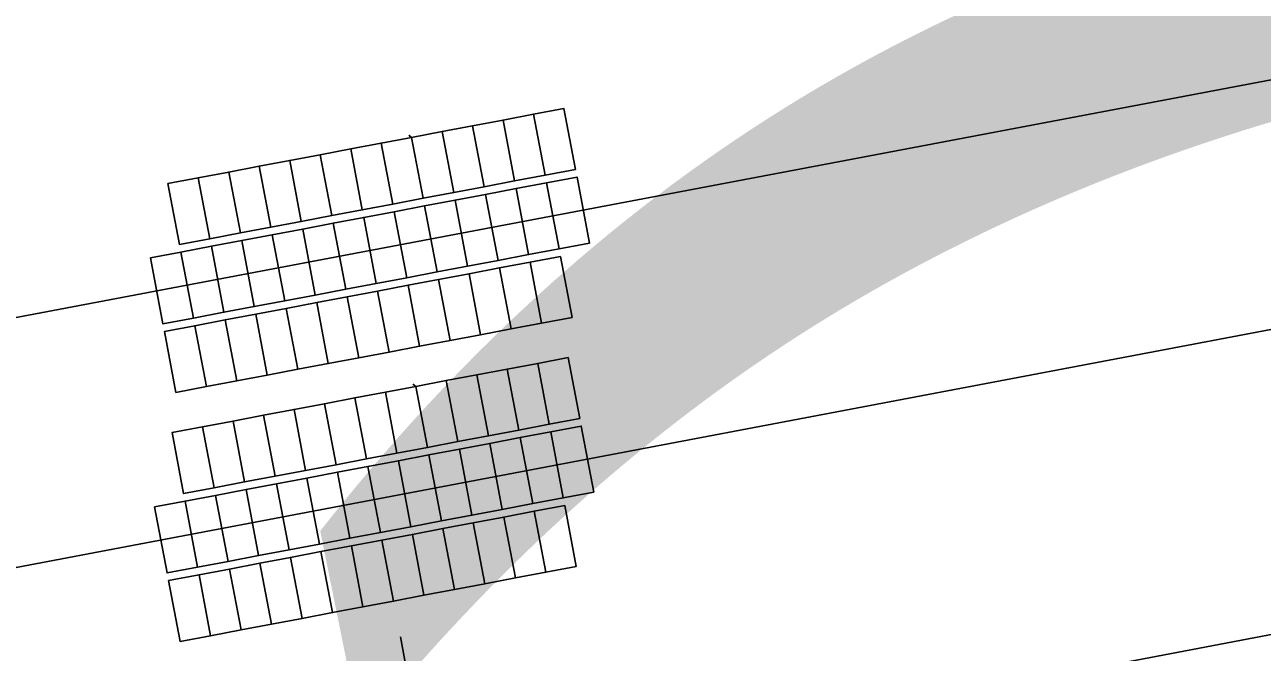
# Model space of a CAD drawing. Extents: x 6540402 to 6566579, y 5525343 to 5532423.
# Drawn here: x 6556335.34 to 6556359.28, y 5528471.89 to 5528484.03 of the extents above; entities that cross this region are included whole.
import ezdxf

# ---------------------------------------------------------------- set-up
doc = ezdxf.new("R2010")
doc.units = 0
for name, color, linetype in [('D_kraw_nawierzchni', 7, 'Continuous'), ('TOR_PS_OPIS_T-opisy dodatkowe', 7, 'Continuous'), ('TOR_PS_P-płyty przejazdowe', 7, 'Continuous'), ('TOR_PS_T-tory projektowane', 7, 'Continuous')]:
    doc.layers.add(name, color=color, linetype=linetype)

msp = doc.modelspace()

# ---------------------------------------------------------------- linework, layer by layer
at = {"layer": 'D_kraw_nawierzchni'}
for p, q in [((6556342.771, 5528481.892), (6556342.827, 5528481.852)), ((6556342.853, 5528477.073), (6556342.909, 5528477.032))]:
    msp.add_line(p, q, dxfattribs=at)
at = {"layer": 'TOR_PS_OPIS_T-opisy dodatkowe'}
msp.add_line((6556481.356, 5527740.222), (6556342.61, 5528472.184), dxfattribs=at)
at = {"layer": 'TOR_PS_P-płyty przejazdowe'}
for p, q in [((6556342.771, 5528481.892), (6556342.827, 5528481.852)), ((6556342.853, 5528477.073), (6556342.909, 5528477.032))]:
    msp.add_line(p, q, dxfattribs=at)
for points in [[(6556345.408, 5528481.119), (6556345.185, 5528482.298), (6556344.595, 5528482.187), (6556344.819, 5528481.008)], [(6556345.998, 5528481.231), (6556345.774, 5528482.41), (6556345.185, 5528482.298), (6556345.408, 5528481.119)], [(6556344.229, 5528480.896), (6556344.006, 5528482.075), (6556343.416, 5528481.963), (6556343.64, 5528480.784)], [(6556344.819, 5528481.008), (6556344.595, 5528482.187), (6556344.006, 5528482.075), (6556344.229, 5528480.896)], [(6556343.05, 5528480.673), (6556342.827, 5528481.852), (6556342.237, 5528481.74), (6556342.461, 5528480.561)], [(6556343.64, 5528480.784), (6556343.416, 5528481.963), (6556342.827, 5528481.852), (6556343.05, 5528480.673)], [(6556341.871, 5528480.449), (6556341.648, 5528481.628), (6556341.058, 5528481.516), (6556341.282, 5528480.337)], [(6556342.461, 5528480.561), (6556342.237, 5528481.74), (6556341.648, 5528481.628), (6556341.871, 5528480.449)], [(6556340.692, 5528480.226), (6556340.469, 5528481.405), (6556339.879, 5528481.293), (6556340.103, 5528480.114)], [(6556341.282, 5528480.337), (6556341.058, 5528481.516), (6556340.469, 5528481.405), (6556340.692, 5528480.226)], [(6556339.513, 5528480.002), (6556339.29, 5528481.181), (6556338.7, 5528481.069), (6556338.924, 5528479.89)], [(6556340.103, 5528480.114), (6556339.879, 5528481.293), (6556339.29, 5528481.181), (6556339.513, 5528480.002)], [(6556346.268, 5528479.807), (6556346.026, 5528481.084), (6556345.436, 5528480.972), (6556345.678, 5528479.695)], [(6556338.924, 5528479.89), (6556338.7, 5528481.069), (6556338.111, 5528480.958), (6556338.334, 5528479.779)], [(6556345.089, 5528479.583), (6556344.847, 5528480.86), (6556344.257, 5528480.749), (6556344.499, 5528479.471)], [(6556345.678, 5528479.695), (6556345.436, 5528480.972), (6556344.847, 5528480.86), (6556345.089, 5528479.583)], [(6556343.91, 5528479.36), (6556343.668, 5528480.637), (6556343.078, 5528480.525), (6556343.32, 5528479.248)], [(6556344.499, 5528479.471), (6556344.257, 5528480.749), (6556343.668, 5528480.637), (6556343.91, 5528479.36)], [(6556342.731, 5528479.136), (6556342.489, 5528480.413), (6556341.899, 5528480.302), (6556342.141, 5528479.024)], [(6556343.32, 5528479.248), (6556343.078, 5528480.525), (6556342.489, 5528480.413), (6556342.731, 5528479.136)], [(6556341.552, 5528478.913), (6556341.31, 5528480.19), (6556340.72, 5528480.078), (6556340.962, 5528478.801)], [(6556342.141, 5528479.024), (6556341.899, 5528480.302), (6556341.31, 5528480.19), (6556341.552, 5528478.913)], [(6556340.373, 5528478.689), (6556340.131, 5528479.966), (6556339.541, 5528479.855), (6556339.783, 5528478.577)], [(6556340.962, 5528478.801), (6556340.72, 5528480.078), (6556340.131, 5528479.966), (6556340.373, 5528478.689)], [(6556339.194, 5528478.466), (6556338.952, 5528479.743), (6556338.362, 5528479.631), (6556338.604, 5528478.354)], [(6556339.783, 5528478.577), (6556339.541, 5528479.855), (6556338.952, 5528479.743), (6556339.194, 5528478.466)], [(6556338.604, 5528478.354), (6556338.362, 5528479.631), (6556337.773, 5528479.519), (6556338.015, 5528478.242)], [(6556345.117, 5528479.436), (6556345.34, 5528478.257), (6556344.751, 5528478.145), (6556344.527, 5528479.324)], [(6556345.706, 5528479.547), (6556345.93, 5528478.368), (6556345.34, 5528478.257), (6556345.117, 5528479.436)], [(6556343.938, 5528479.212), (6556344.161, 5528478.033), (6556343.572, 5528477.922), (6556343.348, 5528479.101)], [(6556344.527, 5528479.324), (6556344.751, 5528478.145), (6556344.161, 5528478.033), (6556343.938, 5528479.212)], [(6556342.759, 5528478.989), (6556342.982, 5528477.81), (6556342.393, 5528477.698), (6556342.169, 5528478.877)], [(6556343.348, 5528479.101), (6556343.572, 5528477.922), (6556342.982, 5528477.81), (6556342.759, 5528478.989)], [(6556341.58, 5528478.765), (6556341.803, 5528477.586), (6556341.214, 5528477.475), (6556340.99, 5528478.654)], [(6556342.169, 5528478.877), (6556342.393, 5528477.698), (6556341.803, 5528477.586), (6556341.58, 5528478.765)], [(6556340.401, 5528478.542), (6556340.624, 5528477.363), (6556340.035, 5528477.251), (6556339.811, 5528478.43)], [(6556340.99, 5528478.654), (6556341.214, 5528477.475), (6556340.624, 5528477.363), (6556340.401, 5528478.542)], [(6556339.222, 5528478.318), (6556339.445, 5528477.139), (6556338.856, 5528477.028), (6556338.632, 5528478.207)], [(6556339.811, 5528478.43), (6556340.035, 5528477.251), (6556339.445, 5528477.139), (6556339.222, 5528478.318)], [(6556338.632, 5528478.207), (6556338.856, 5528477.028), (6556338.266, 5528476.916), (6556338.043, 5528478.095)], [(6556346.08, 5528476.412), (6556345.856, 5528477.591), (6556345.267, 5528477.479), (6556345.49, 5528476.3)], [(6556344.311, 5528476.077), (6556344.088, 5528477.256), (6556343.498, 5528477.144), (6556343.722, 5528475.965)], [(6556344.901, 5528476.189), (6556344.677, 5528477.368), (6556344.088, 5528477.256), (6556344.311, 5528476.077)], [(6556345.49, 5528476.3), (6556345.267, 5528477.479), (6556344.677, 5528477.368), (6556344.901, 5528476.189)], [(6556343.132, 5528475.853), (6556342.909, 5528477.032), (6556342.319, 5528476.921), (6556342.543, 5528475.742)], [(6556343.722, 5528475.965), (6556343.498, 5528477.144), (6556342.909, 5528477.032), (6556343.132, 5528475.853)], [(6556341.953, 5528475.63), (6556341.73, 5528476.809), (6556341.14, 5528476.697), (6556341.364, 5528475.518)], [(6556342.543, 5528475.742), (6556342.319, 5528476.921), (6556341.73, 5528476.809), (6556341.953, 5528475.63)], [(6556340.774, 5528475.407), (6556340.551, 5528476.586), (6556339.961, 5528476.474), (6556340.185, 5528475.295)], [(6556341.364, 5528475.518), (6556341.14, 5528476.697), (6556340.551, 5528476.586), (6556340.774, 5528475.407)], [(6556339.595, 5528475.183), (6556339.372, 5528476.362), (6556338.782, 5528476.25), (6556339.006, 5528475.071)], [(6556340.185, 5528475.295), (6556339.961, 5528476.474), (6556339.372, 5528476.362), (6556339.595, 5528475.183)], [(6556339.006, 5528475.071), (6556338.782, 5528476.25), (6556338.193, 5528476.139), (6556338.416, 5528474.96)], [(6556345.76, 5528474.876), (6556345.518, 5528476.153), (6556344.929, 5528476.041), (6556345.171, 5528474.764)], [(6556346.35, 5528474.988), (6556346.108, 5528476.265), (6556345.518, 5528476.153), (6556345.76, 5528474.876)], [(6556343.992, 5528474.541), (6556343.75, 5528475.818), (6556343.16, 5528475.706), (6556343.402, 5528474.429)], [(6556344.581, 5528474.652), (6556344.339, 5528475.93), (6556343.75, 5528475.818), (6556343.992, 5528474.541)], [(6556345.171, 5528474.764), (6556344.929, 5528476.041), (6556344.339, 5528475.93), (6556344.581, 5528474.652)], [(6556342.813, 5528474.317), (6556342.571, 5528475.594), (6556341.981, 5528475.483), (6556342.223, 5528474.205)], [(6556343.402, 5528474.429), (6556343.16, 5528475.706), (6556342.571, 5528475.594), (6556342.813, 5528474.317)], [(6556341.634, 5528474.094), (6556341.392, 5528475.371), (6556340.802, 5528475.259), (6556341.044, 5528473.982)], [(6556342.223, 5528474.205), (6556341.981, 5528475.483), (6556341.392, 5528475.371), (6556341.634, 5528474.094)], [(6556340.455, 5528473.87), (6556340.213, 5528475.147), (6556339.623, 5528475.036), (6556339.865, 5528473.758)], [(6556341.044, 5528473.982), (6556340.802, 5528475.259), (6556340.213, 5528475.147), (6556340.455, 5528473.87)], [(6556339.276, 5528473.647), (6556339.034, 5528474.924), (6556338.444, 5528474.812), (6556338.686, 5528473.535)], [(6556339.865, 5528473.758), (6556339.623, 5528475.036), (6556339.034, 5528474.924), (6556339.276, 5528473.647)], [(6556338.686, 5528473.535), (6556338.444, 5528474.812), (6556337.855, 5528474.7), (6556338.097, 5528473.423)], [(6556345.199, 5528474.617), (6556345.422, 5528473.438), (6556344.833, 5528473.326), (6556344.609, 5528474.505)], [(6556345.788, 5528474.728), (6556346.012, 5528473.549), (6556345.422, 5528473.438), (6556345.199, 5528474.617)], [(6556344.02, 5528474.393), (6556344.243, 5528473.214), (6556343.654, 5528473.102), (6556343.43, 5528474.281)], [(6556344.609, 5528474.505), (6556344.833, 5528473.326), (6556344.243, 5528473.214), (6556344.02, 5528474.393)], [(6556342.841, 5528474.17), (6556343.064, 5528472.991), (6556342.475, 5528472.879), (6556342.251, 5528474.058)], [(6556343.43, 5528474.281), (6556343.654, 5528473.102), (6556343.064, 5528472.991), (6556342.841, 5528474.17)], [(6556341.662, 5528473.946), (6556341.885, 5528472.767), (6556341.296, 5528472.655), (6556341.072, 5528473.835)], [(6556342.251, 5528474.058), (6556342.475, 5528472.879), (6556341.885, 5528472.767), (6556341.662, 5528473.946)], [(6556340.483, 5528473.723), (6556340.706, 5528472.544), (6556340.117, 5528472.432), (6556339.893, 5528473.611)], [(6556341.072, 5528473.835), (6556341.296, 5528472.655), (6556340.706, 5528472.544), (6556340.483, 5528473.723)], [(6556339.304, 5528473.499), (6556339.527, 5528472.32), (6556338.938, 5528472.209), (6556338.714, 5528473.388)], [(6556339.893, 5528473.611), (6556340.117, 5528472.432), (6556339.527, 5528472.32), (6556339.304, 5528473.499)], [(6556338.714, 5528473.388), (6556338.938, 5528472.209), (6556338.348, 5528472.097), (6556338.125, 5528473.276)]]:
    msp.add_lwpolyline(points, close=True, dxfattribs=at)
at = {"layer": 'TOR_PS_T-tory projektowane'}
for p, q in [((6557664.819, 5528730.403), (6555967.413, 5528408.655)), ((6556930.18, 5528586.316), (6555917.768, 5528394.41)), ((6556842.828, 5528563.855), (6554354.284, 5528092.144))]:
    msp.add_line(p, q, dxfattribs=at)
msp.add_arc((6562494.493, 5496094.294), 32950, 100.5854349, 100.7332389, dxfattribs=at)

# ---------------------------------------------------------------- texts
at = {"layer": 'TOR_PS_OPIS_T-opisy dodatkowe'}
msp.add_text('km 62+777(istn.) = km 62+777(proj.)', height=35, rotation=101.4331, dxfattribs=at).set_placement((6556525.258, 5527749.388))

doc.saveas('drawing.dxf')
